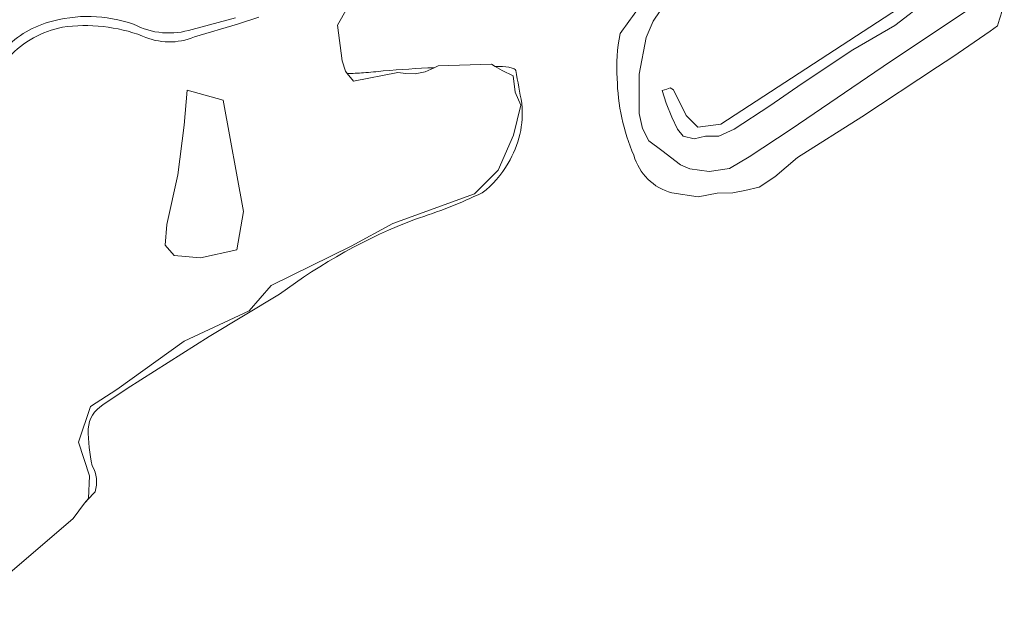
# Model space of a CAD drawing. Extents: x 184422 to 188298, y 343471 to 350189.
# Tile 305 of 513: x 186693 to 186940, y 347863 to 348015. Entities that reach past the tile are written whole.
import ezdxf

# ---------------------------------------------------------------- set-up
doc = ezdxf.new("R2010")
doc.units = 0
for name, color, linetype, lineweight in [('B-WA-GR-BOS_LOOF-GV', 252, 'Continuous', 13), ('B-WA-GR-GRAS-GV', 252, 'Continuous', 13), ('B-WA-OG-WATER_GREPPEL-GV', 252, 'Continuous', 18), ('B-WA-OG-WATER_MEER-GV', 252, 'Continuous', 18), ('B-WA-OG-WATER_SLOOT-GV', 252, 'Continuous', 18), ('B-WA-VH-ONVERHARD-GV', 252, 'Continuous', 18)]:
    doc.layers.add(name, color=color, linetype=linetype, lineweight=lineweight)

msp = doc.modelspace()

# ---------------------------------------------------------------- linework, layer by layer
at = {"layer": 'B-WA-GR-BOS_LOOF-GV', "flags": 128}
msp.add_lwpolyline([(186734.817, 347996.77), (186734.024, 347987.907), (186732.436, 347975.471), (186729.658, 347962.903), (186729.261, 347957.744), (186731.51, 347955.098), (186738.125, 347954.569), (186747.253, 347956.554), (186748.973, 347966.211), (186743.813, 347994.257)], close=True, dxfattribs=at)
msp.add_lwpolyline([(186734.817, 347996.77), (186734.024, 347987.907), (186732.436, 347975.471), (186729.658, 347962.903), (186729.261, 347957.744), (186731.51, 347955.098), (186738.125, 347954.569), (186747.253, 347956.554), (186748.973, 347966.211), (186743.813, 347994.257)], close=True, dxfattribs=at)
msp.add_lwpolyline([(186734.817, 347996.77), (186734.024, 347987.907), (186732.436, 347975.471), (186729.658, 347962.903), (186729.261, 347957.744), (186731.51, 347955.098), (186738.125, 347954.569), (186747.253, 347956.554), (186748.973, 347966.211), (186743.813, 347994.257)], close=True, dxfattribs=at)
at = {"layer": 'B-WA-GR-GRAS-GV', "flags": 128}
for points in [[(186860.844, 348027.24), (186852.019, 348014.116), (186850.284, 348010.021), (186848.535, 348000.782), (186848.535, 347990.854), (186849.355, 347987.12), (186850.927, 347983.976), (186854.191, 347981.53), (186858.944, 347977.969), (186861.289, 347976.943), (186866.127, 347976.312), (186871.232, 347977.041), (186876.191, 347979.99), (186886.765, 347986.945), (186911.745, 348003.985), (186935.098, 348019.577)], [(186860.844, 348027.24), (186852.019, 348014.116), (186850.284, 348010.021), (186848.535, 348000.782), (186848.535, 347990.854), (186849.355, 347987.12), (186850.927, 347983.976), (186854.191, 347981.53), (186858.944, 347977.969), (186861.289, 347976.943), (186866.127, 347976.312), (186871.232, 347977.041), (186876.191, 347979.99), (186886.765, 347986.945), (186911.745, 348003.985), (186935.098, 348019.577)], [(186860.844, 348027.24), (186852.019, 348014.116), (186850.284, 348010.021), (186848.535, 348000.782), (186848.535, 347990.854), (186849.355, 347987.12), (186850.927, 347983.976), (186854.191, 347981.53), (186858.944, 347977.969), (186861.289, 347976.943), (186866.127, 347976.312), (186871.232, 347977.041), (186876.191, 347979.99), (186886.765, 347986.945), (186911.745, 348003.985), (186935.098, 348019.577)], [(186684.213, 347870.238), (186706.113, 347888.941), (186708.983, 347892.738), (186709.913, 347893.968), (186710.178, 347899.657), (186707.4, 347908.124), (186710.443, 347917.12), (186717.057, 347921.353), (186733.99, 347933.524), (186750.395, 347941.197), (186755.951, 347947.547), (186776.059, 347957.468), (186786.498, 347963.19), (186807.098, 347970.681), (186813.052, 347976.634), (186816.921, 347985.465), (186818.707, 347993.005), (186817.318, 347996.28), (186816.822, 348000.348), (186814.044, 348001.737), (186812.3, 348002.738), (186811.342, 348003.288), (186797.927, 348002.891), (186796.943, 348002.418), (186794.696, 348001.34), (186792.133, 348000.907), (186789.831, 348000.986), (186787.751, 348001.241), (186776.638, 347999.058), (186775.063, 348000.969), (186774.591, 348001.542), (186773.797, 348004.161), (186772.57, 348013.147), (186777.151, 348021.178)], [(186684.213, 347870.238), (186706.113, 347888.941), (186708.983, 347892.738), (186709.913, 347893.968), (186710.178, 347899.657), (186707.4, 347908.124), (186710.443, 347917.12), (186717.057, 347921.353), (186733.99, 347933.524), (186750.395, 347941.197), (186755.951, 347947.547), (186776.059, 347957.468), (186786.498, 347963.19), (186807.098, 347970.681), (186813.052, 347976.634), (186816.921, 347985.465), (186818.707, 347993.005), (186817.318, 347996.28), (186816.822, 348000.348), (186814.044, 348001.737), (186812.3, 348002.738), (186811.342, 348003.288), (186797.927, 348002.891), (186796.943, 348002.418), (186794.696, 348001.34), (186792.133, 348000.907), (186789.831, 348000.986), (186787.751, 348001.241), (186776.638, 347999.058), (186775.063, 348000.969), (186774.591, 348001.542), (186773.797, 348004.161), (186772.57, 348013.147), (186777.151, 348021.178)], [(186684.213, 347870.238), (186706.113, 347888.941), (186708.983, 347892.738), (186709.913, 347893.968), (186710.178, 347899.657), (186707.4, 347908.124), (186710.443, 347917.12), (186717.057, 347921.353), (186733.99, 347933.524), (186750.395, 347941.197), (186755.951, 347947.547), (186776.059, 347957.468), (186786.498, 347963.19), (186807.098, 347970.681), (186813.052, 347976.634), (186816.921, 347985.465), (186818.707, 347993.005), (186817.318, 347996.28), (186816.822, 348000.348), (186814.044, 348001.737), (186812.3, 348002.738), (186811.342, 348003.288), (186797.927, 348002.891), (186796.943, 348002.418), (186794.696, 348001.34), (186792.133, 348000.907), (186789.831, 348000.986), (186787.751, 348001.241), (186776.638, 347999.058), (186775.063, 348000.969), (186774.591, 348001.542), (186773.797, 348004.161), (186772.57, 348013.147), (186777.151, 348021.178)], [(186921.198, 348019.405), (186912.88, 348013.008), (186902.324, 348006.929), (186889.528, 347998.452), (186881.37, 347992.854), (186872.413, 347986.936), (186868.575, 347985.176), (186865.216, 347985.176), (186862.337, 347984.537), (186859.617, 347985.176), (186858.178, 347986.936), (186856.738, 347989.975), (186855.299, 347993.494), (186854.339, 347996.693), (186855.459, 347997.013), (186856.313, 347997.322), (186857.187, 347996.836), (186860.362, 347990.354), (186863.272, 347987.443), (186869.093, 347988.237), (186920.952, 348022.104)], [(186921.198, 348019.405), (186912.88, 348013.008), (186902.324, 348006.929), (186889.528, 347998.452), (186881.37, 347992.854), (186872.413, 347986.936), (186868.575, 347985.176), (186865.216, 347985.176), (186862.337, 347984.537), (186859.617, 347985.176), (186858.178, 347986.936), (186856.738, 347989.975), (186855.299, 347993.494), (186854.339, 347996.693), (186855.459, 347997.013), (186856.313, 347997.322), (186857.187, 347996.836), (186860.362, 347990.354), (186863.272, 347987.443), (186869.093, 347988.237), (186920.952, 348022.104)], [(186921.198, 348019.405), (186912.88, 348013.008), (186902.324, 348006.929), (186889.528, 347998.452), (186881.37, 347992.854), (186872.413, 347986.936), (186868.575, 347985.176), (186865.216, 347985.176), (186862.337, 347984.537), (186859.617, 347985.176), (186858.178, 347986.936), (186856.738, 347989.975), (186855.299, 347993.494), (186854.339, 347996.693), (186855.459, 347997.013), (186856.313, 347997.322), (186857.187, 347996.836), (186860.362, 347990.354), (186863.272, 347987.443), (186869.093, 347988.237), (186920.952, 348022.104)], [(186736.069, 348012.058), (186746.966, 348014.979)], [(186736.069, 348012.058), (186746.966, 348014.979)], [(186736.069, 348012.058), (186746.966, 348014.979)], [(186752.816, 348015.128), (186747.472, 348013.356), (186736.598, 348010.173)], [(186752.816, 348015.128), (186747.472, 348013.356), (186736.598, 348010.173)], [(186752.816, 348015.128), (186747.472, 348013.356), (186736.598, 348010.173)]]:
    msp.add_lwpolyline(points, dxfattribs=at)
at = {"layer": 'B-WA-GR-GRAS-GV'}
for points in [[(186688.244, 348006.516, -0.1426592), (186699.877, 348013.849)], [(186688.244, 348006.516, -0.1426592), (186699.877, 348013.849)], [(186688.244, 348006.516, -0.1426592), (186699.877, 348013.849)], [(186699.877, 348013.849, -0.1598362), (186721.299, 348013.339)], [(186699.877, 348013.849, -0.1598362), (186721.299, 348013.339)], [(186699.877, 348013.849, -0.1598362), (186721.299, 348013.339)], [(186721.299, 348013.339, 0.1991252), (186736.069, 348012.058)], [(186721.299, 348013.339, 0.1991252), (186736.069, 348012.058)], [(186721.299, 348013.339, 0.1991252), (186736.069, 348012.058)], [(186703.395, 348012.606, 0.1577186), (186689.958, 348005.121)], [(186703.395, 348012.606, 0.1577186), (186689.958, 348005.121)], [(186703.395, 348012.606, 0.1577186), (186689.958, 348005.121)], [(186723.572, 348010.389, 0.1251401), (186703.395, 348012.606)], [(186723.572, 348010.389, 0.1251401), (186703.395, 348012.606)], [(186723.572, 348010.389, 0.1251401), (186703.395, 348012.606)], [(186736.598, 348010.173, -0.2114237), (186723.572, 348010.389)], [(186736.598, 348010.173, -0.2114237), (186723.572, 348010.389)], [(186736.598, 348010.173, -0.2114237), (186723.572, 348010.389)]]:
    msp.add_lwpolyline(points, format="xyb", dxfattribs=at)
at = {"layer": 'B-WA-GR-GRAS-GV', "flags": 128}
msp.add_lwpolyline([(186732.436, 347975.471), (186734.024, 347987.907), (186734.817, 347996.77), (186743.813, 347994.257), (186748.973, 347966.211), (186747.253, 347956.554), (186738.125, 347954.569), (186731.51, 347955.098), (186729.261, 347957.744), (186729.658, 347962.903)], close=True, dxfattribs=at)
msp.add_lwpolyline([(186732.436, 347975.471), (186734.024, 347987.907), (186734.817, 347996.77), (186743.813, 347994.257), (186748.973, 347966.211), (186747.253, 347956.554), (186738.125, 347954.569), (186731.51, 347955.098), (186729.261, 347957.744), (186729.658, 347962.903)], close=True, dxfattribs=at)
msp.add_lwpolyline([(186732.436, 347975.471), (186734.024, 347987.907), (186734.817, 347996.77), (186743.813, 347994.257), (186748.973, 347966.211), (186747.253, 347956.554), (186738.125, 347954.569), (186731.51, 347955.098), (186729.261, 347957.744), (186729.658, 347962.903)], close=True, dxfattribs=at)
at = {"layer": 'B-WA-OG-WATER_GREPPEL-GV', "flags": 128}
msp.add_lwpolyline([(186920.952, 348022.104), (186869.093, 347988.237), (186863.272, 347987.443), (186860.362, 347990.354), (186857.187, 347996.836), (186856.313, 347997.322), (186855.459, 347997.013), (186854.339, 347996.693), (186855.299, 347993.494), (186856.738, 347989.975), (186858.178, 347986.936), (186859.617, 347985.176), (186862.337, 347984.537), (186865.216, 347985.176), (186868.575, 347985.176), (186872.413, 347986.936), (186881.37, 347992.854), (186889.528, 347998.452), (186902.324, 348006.929), (186912.88, 348013.008), (186921.198, 348019.405)], dxfattribs=at)
msp.add_lwpolyline([(186920.952, 348022.104), (186869.093, 347988.237), (186863.272, 347987.443), (186860.362, 347990.354), (186857.187, 347996.836), (186856.313, 347997.322), (186855.459, 347997.013), (186854.339, 347996.693), (186855.299, 347993.494), (186856.738, 347989.975), (186858.178, 347986.936), (186859.617, 347985.176), (186862.337, 347984.537), (186865.216, 347985.176), (186868.575, 347985.176), (186872.413, 347986.936), (186881.37, 347992.854), (186889.528, 347998.452), (186902.324, 348006.929), (186912.88, 348013.008), (186921.198, 348019.405)], dxfattribs=at)
msp.add_lwpolyline([(186920.952, 348022.104), (186869.093, 347988.237), (186863.272, 347987.443), (186860.362, 347990.354), (186857.187, 347996.836), (186856.313, 347997.322), (186855.459, 347997.013), (186854.339, 347996.693), (186855.299, 347993.494), (186856.738, 347989.975), (186858.178, 347986.936), (186859.617, 347985.176), (186862.337, 347984.537), (186865.216, 347985.176), (186868.575, 347985.176), (186872.413, 347986.936), (186881.37, 347992.854), (186889.528, 347998.452), (186902.324, 348006.929), (186912.88, 348013.008), (186921.198, 348019.405)], dxfattribs=at)
at = {"layer": 'B-WA-OG-WATER_MEER-GV', "flags": 128}
for points in [[(186782.452, 348027.174), (186777.151, 348021.178), (186772.57, 348013.147), (186773.797, 348004.161), (186774.591, 348001.542), (186775.063, 348000.969)], [(186782.452, 348027.174), (186777.151, 348021.178), (186772.57, 348013.147), (186773.797, 348004.161), (186774.591, 348001.542), (186775.063, 348000.969)], [(186782.452, 348027.174), (186777.151, 348021.178), (186772.57, 348013.147), (186773.797, 348004.161), (186774.591, 348001.542), (186775.063, 348000.969)], [(186938.682, 348012.969), (186936.875, 348011.65), (186927.433, 348005.115), (186923.612, 348002.609), (186904.575, 347990.008), (186888.335, 347979.827), (186882.658, 347974.977), (186878.702, 347972.33), (186875.113, 347971.459), (186872.063, 347970.868), (186868.184, 347970.81), (186863.371, 347969.92), (186856.77, 347970.891)], [(186938.682, 348012.969), (186936.875, 348011.65), (186927.433, 348005.115), (186923.612, 348002.609), (186904.575, 347990.008), (186888.335, 347979.827), (186882.658, 347974.977), (186878.702, 347972.33), (186875.113, 347971.459), (186872.063, 347970.868), (186868.184, 347970.81), (186863.371, 347969.92), (186856.77, 347970.891)], [(186938.682, 348012.969), (186936.875, 348011.65), (186927.433, 348005.115), (186923.612, 348002.609), (186904.575, 347990.008), (186888.335, 347979.827), (186882.658, 347974.977), (186878.702, 347972.33), (186875.113, 347971.459), (186872.063, 347970.868), (186868.184, 347970.81), (186863.371, 347969.92), (186856.77, 347970.891)], [(186796.943, 348002.418), (186797.927, 348002.891), (186811.342, 348003.288), (186812.3, 348002.738), (186813.369, 348002.734)], [(186796.943, 348002.418), (186797.927, 348002.891), (186811.342, 348003.288), (186812.3, 348002.738), (186813.369, 348002.734)], [(186796.943, 348002.418), (186797.927, 348002.891), (186811.342, 348003.288), (186812.3, 348002.738), (186813.369, 348002.734)], [(186758.051, 347945.38), (186740.326, 347934.755), (186719.706, 347921.628), (186713.549, 347917.497)], [(186758.051, 347945.38), (186740.326, 347934.755), (186719.706, 347921.628), (186713.549, 347917.497)], [(186758.051, 347945.38), (186740.326, 347934.755), (186719.706, 347921.628), (186713.549, 347917.497)], [(186711.602, 347895.652), (186711.188, 347895.227), (186708.983, 347892.738), (186706.113, 347888.941), (186684.213, 347870.238), (186679.654, 347866.344), (186674.988, 347863.277), (186674.891, 347863.386)], [(186711.602, 347895.652), (186711.188, 347895.227), (186708.983, 347892.738), (186706.113, 347888.941), (186684.213, 347870.238), (186679.654, 347866.344), (186674.988, 347863.277), (186674.891, 347863.386)], [(186711.602, 347895.652), (186711.188, 347895.227), (186708.983, 347892.738), (186706.113, 347888.941), (186684.213, 347870.238), (186679.654, 347866.344), (186674.988, 347863.277), (186674.891, 347863.386)]]:
    msp.add_lwpolyline(points, dxfattribs=at)
at = {"layer": 'B-WA-OG-WATER_MEER-GV'}
for points in [[(186843.742, 348010.986, -0.0125021), (186850.916, 348020.686)], [(186843.742, 348010.986, -0.0125021), (186850.916, 348020.686)], [(186843.742, 348010.986, -0.0125021), (186850.916, 348020.686)], [(186940.404, 348019.595, -0.0449947), (186938.682, 348012.969)], [(186940.404, 348019.595, -0.0449947), (186938.682, 348012.969)], [(186940.404, 348019.595, -0.0449947), (186938.682, 348012.969)], [(186843.014, 347999.698, -0.0717676), (186843.742, 348010.986)], [(186843.014, 347999.698, -0.0717676), (186843.742, 348010.986)], [(186843.014, 347999.698, -0.0717676), (186843.742, 348010.986)], [(186775.063, 348000.969, 0.0325932), (186779.114, 348001.161)], [(186775.063, 348000.969, 0.0325932), (186779.114, 348001.161)], [(186775.063, 348000.969, 0.0325932), (186779.114, 348001.161)], [(186779.114, 348001.161, 0.0180087), (186784.141, 348001.616)], [(186779.114, 348001.161, 0.0180087), (186784.141, 348001.616)], [(186779.114, 348001.161, 0.0180087), (186784.141, 348001.616)], [(186784.141, 348001.616, -0.0095315), (186796.943, 348002.418)], [(186784.141, 348001.616, -0.0095315), (186796.943, 348002.418)], [(186784.141, 348001.616, -0.0095315), (186796.943, 348002.418)], [(186813.369, 348002.734, -0.0825645), (186816.52, 348002.3)], [(186813.369, 348002.734, -0.0825645), (186816.52, 348002.3)], [(186813.369, 348002.734, -0.0825645), (186816.52, 348002.3)], [(186816.52, 348002.3, -0.2369852), (186817.495, 348001.697)], [(186816.52, 348002.3, -0.2369852), (186817.495, 348001.697)], [(186816.52, 348002.3, -0.2369852), (186817.495, 348001.697)], [(186817.495, 348001.697, 0.0061243), (186818.995, 347993.42)], [(186817.495, 348001.697, 0.0061243), (186818.995, 347993.42)], [(186817.495, 348001.697, 0.0061243), (186818.995, 347993.42)], [(186847.174, 347980.359, -0.1004535), (186843.014, 347999.698)], [(186847.174, 347980.359, -0.1004535), (186843.014, 347999.698)], [(186847.174, 347980.359, -0.1004535), (186843.014, 347999.698)], [(186818.995, 347993.42, -0.1654091), (186815.522, 347978.388)], [(186818.995, 347993.42, -0.1654091), (186815.522, 347978.388)], [(186818.995, 347993.42, -0.1654091), (186815.522, 347978.388)], [(186856.77, 347970.891, -0.26343), (186847.174, 347980.359)], [(186856.77, 347970.891, -0.26343), (186847.174, 347980.359)], [(186856.77, 347970.891, -0.26343), (186847.174, 347980.359)], [(186815.522, 347978.388, -0.105789), (186809.004, 347970.9)], [(186815.522, 347978.388, -0.105789), (186809.004, 347970.9)], [(186815.522, 347978.388, -0.105789), (186809.004, 347970.9)], [(186809.004, 347970.9, -0.0341686), (186792.208, 347964.278)], [(186809.004, 347970.9, -0.0341686), (186792.208, 347964.278)], [(186809.004, 347970.9, -0.0341686), (186792.208, 347964.278)], [(186792.208, 347964.278, 0.0702133), (186758.051, 347945.38)], [(186792.208, 347964.278, 0.0702133), (186758.051, 347945.38)], [(186792.208, 347964.278, 0.0702133), (186758.051, 347945.38)], [(186713.549, 347917.497, 0.2469185), (186709.877, 347911.502)], [(186713.549, 347917.497, 0.2469185), (186709.877, 347911.502)], [(186713.549, 347917.497, 0.2469185), (186709.877, 347911.502)], [(186709.877, 347911.502, 0.0611636), (186710.905, 347902.157)], [(186709.877, 347911.502, 0.0611636), (186710.905, 347902.157)], [(186709.877, 347911.502, 0.0611636), (186710.905, 347902.157)], [(186710.905, 347902.157, -0.2169722), (186711.602, 347895.652)], [(186710.905, 347902.157, -0.2169722), (186711.602, 347895.652)], [(186710.905, 347902.157, -0.2169722), (186711.602, 347895.652)]]:
    msp.add_lwpolyline(points, format="xyb", dxfattribs=at)
at = {"layer": 'B-WA-OG-WATER_SLOOT-GV', "flags": 128}
for points in [[(186935.098, 348019.577), (186911.745, 348003.985), (186886.765, 347986.945), (186876.191, 347979.99), (186871.232, 347977.041), (186866.127, 347976.312), (186861.289, 347976.943), (186858.944, 347977.969), (186854.191, 347981.53), (186850.927, 347983.976), (186849.355, 347987.12), (186848.535, 347990.854), (186848.535, 348000.782), (186850.284, 348010.021), (186852.019, 348014.116), (186860.844, 348027.24)], [(186935.098, 348019.577), (186911.745, 348003.985), (186886.765, 347986.945), (186876.191, 347979.99), (186871.232, 347977.041), (186866.127, 347976.312), (186861.289, 347976.943), (186858.944, 347977.969), (186854.191, 347981.53), (186850.927, 347983.976), (186849.355, 347987.12), (186848.535, 347990.854), (186848.535, 348000.782), (186850.284, 348010.021), (186852.019, 348014.116), (186860.844, 348027.24)], [(186935.098, 348019.577), (186911.745, 348003.985), (186886.765, 347986.945), (186876.191, 347979.99), (186871.232, 347977.041), (186866.127, 347976.312), (186861.289, 347976.943), (186858.944, 347977.969), (186854.191, 347981.53), (186850.927, 347983.976), (186849.355, 347987.12), (186848.535, 347990.854), (186848.535, 348000.782), (186850.284, 348010.021), (186852.019, 348014.116), (186860.844, 348027.24)], [(186856.77, 347970.891), (186863.371, 347969.92), (186868.184, 347970.81), (186872.063, 347970.868), (186875.113, 347971.459), (186878.702, 347972.33), (186882.658, 347974.977), (186888.335, 347979.827), (186904.575, 347990.008), (186923.612, 348002.609), (186927.433, 348005.115), (186936.875, 348011.65), (186938.682, 348012.969)], [(186856.77, 347970.891), (186863.371, 347969.92), (186868.184, 347970.81), (186872.063, 347970.868), (186875.113, 347971.459), (186878.702, 347972.33), (186882.658, 347974.977), (186888.335, 347979.827), (186904.575, 347990.008), (186923.612, 348002.609), (186927.433, 348005.115), (186936.875, 348011.65), (186938.682, 348012.969)], [(186856.77, 347970.891), (186863.371, 347969.92), (186868.184, 347970.81), (186872.063, 347970.868), (186875.113, 347971.459), (186878.702, 347972.33), (186882.658, 347974.977), (186888.335, 347979.827), (186904.575, 347990.008), (186923.612, 348002.609), (186927.433, 348005.115), (186936.875, 348011.65), (186938.682, 348012.969)], [(186813.369, 348002.734), (186812.3, 348002.738), (186814.044, 348001.737), (186816.822, 348000.348), (186817.318, 347996.28), (186818.707, 347993.005), (186816.921, 347985.465), (186813.052, 347976.634), (186807.098, 347970.681), (186786.498, 347963.19), (186776.059, 347957.468), (186755.951, 347947.547), (186750.395, 347941.197), (186733.99, 347933.524), (186717.057, 347921.353), (186710.443, 347917.12), (186707.4, 347908.124), (186710.178, 347899.657), (186709.913, 347893.968), (186708.983, 347892.738), (186711.188, 347895.227), (186711.602, 347895.652)], [(186813.369, 348002.734), (186812.3, 348002.738), (186814.044, 348001.737), (186816.822, 348000.348), (186817.318, 347996.28), (186818.707, 347993.005), (186816.921, 347985.465), (186813.052, 347976.634), (186807.098, 347970.681), (186786.498, 347963.19), (186776.059, 347957.468), (186755.951, 347947.547), (186750.395, 347941.197), (186733.99, 347933.524), (186717.057, 347921.353), (186710.443, 347917.12), (186707.4, 347908.124), (186710.178, 347899.657), (186709.913, 347893.968), (186708.983, 347892.738), (186711.188, 347895.227), (186711.602, 347895.652)], [(186813.369, 348002.734), (186812.3, 348002.738), (186814.044, 348001.737), (186816.822, 348000.348), (186817.318, 347996.28), (186818.707, 347993.005), (186816.921, 347985.465), (186813.052, 347976.634), (186807.098, 347970.681), (186786.498, 347963.19), (186776.059, 347957.468), (186755.951, 347947.547), (186750.395, 347941.197), (186733.99, 347933.524), (186717.057, 347921.353), (186710.443, 347917.12), (186707.4, 347908.124), (186710.178, 347899.657), (186709.913, 347893.968), (186708.983, 347892.738), (186711.188, 347895.227), (186711.602, 347895.652)], [(186775.063, 348000.969), (186776.638, 347999.058), (186787.751, 348001.241), (186789.831, 348000.986), (186792.133, 348000.907), (186794.696, 348001.34), (186796.943, 348002.418)], [(186775.063, 348000.969), (186776.638, 347999.058), (186787.751, 348001.241), (186789.831, 348000.986), (186792.133, 348000.907), (186794.696, 348001.34), (186796.943, 348002.418)], [(186775.063, 348000.969), (186776.638, 347999.058), (186787.751, 348001.241), (186789.831, 348000.986), (186792.133, 348000.907), (186794.696, 348001.34), (186796.943, 348002.418)], [(186713.549, 347917.497), (186719.706, 347921.628), (186740.326, 347934.755), (186758.051, 347945.38)], [(186713.549, 347917.497), (186719.706, 347921.628), (186740.326, 347934.755), (186758.051, 347945.38)], [(186713.549, 347917.497), (186719.706, 347921.628), (186740.326, 347934.755), (186758.051, 347945.38)]]:
    msp.add_lwpolyline(points, dxfattribs=at)
at = {"layer": 'B-WA-OG-WATER_SLOOT-GV'}
for points in [[(186850.916, 348020.686, 0.0125021), (186843.742, 348010.986)], [(186850.916, 348020.686, 0.0125021), (186843.742, 348010.986)], [(186850.916, 348020.686, 0.0125021), (186843.742, 348010.986)], [(186938.682, 348012.969, 0.0449947), (186940.404, 348019.595)], [(186938.682, 348012.969, 0.0449947), (186940.404, 348019.595)], [(186938.682, 348012.969, 0.0449947), (186940.404, 348019.595)], [(186843.742, 348010.986, 0.0717676), (186843.014, 347999.698)], [(186843.742, 348010.986, 0.0717676), (186843.014, 347999.698)], [(186843.742, 348010.986, 0.0717676), (186843.014, 347999.698)], [(186779.114, 348001.161, -0.0325932), (186775.063, 348000.969)], [(186779.114, 348001.161, -0.0325932), (186775.063, 348000.969)], [(186779.114, 348001.161, -0.0325932), (186775.063, 348000.969)], [(186784.141, 348001.616, -0.0180087), (186779.114, 348001.161)], [(186784.141, 348001.616, -0.0180087), (186779.114, 348001.161)], [(186784.141, 348001.616, -0.0180087), (186779.114, 348001.161)], [(186796.943, 348002.418, 0.0095315), (186784.141, 348001.616)], [(186796.943, 348002.418, 0.0095315), (186784.141, 348001.616)], [(186796.943, 348002.418, 0.0095315), (186784.141, 348001.616)], [(186816.52, 348002.3, 0.0825645), (186813.369, 348002.734)], [(186816.52, 348002.3, 0.0825645), (186813.369, 348002.734)], [(186816.52, 348002.3, 0.0825645), (186813.369, 348002.734)], [(186817.495, 348001.697, 0.2369852), (186816.52, 348002.3)], [(186817.495, 348001.697, 0.2369852), (186816.52, 348002.3)], [(186817.495, 348001.697, 0.2369852), (186816.52, 348002.3)], [(186818.995, 347993.42, -0.0061243), (186817.495, 348001.697)], [(186818.995, 347993.42, -0.0061243), (186817.495, 348001.697)], [(186818.995, 347993.42, -0.0061243), (186817.495, 348001.697)], [(186843.014, 347999.698, 0.1004535), (186847.174, 347980.359)], [(186843.014, 347999.698, 0.1004535), (186847.174, 347980.359)], [(186843.014, 347999.698, 0.1004535), (186847.174, 347980.359)], [(186815.522, 347978.388, 0.1654091), (186818.995, 347993.42)], [(186815.522, 347978.388, 0.1654091), (186818.995, 347993.42)], [(186815.522, 347978.388, 0.1654091), (186818.995, 347993.42)], [(186847.174, 347980.359, 0.26343), (186856.77, 347970.891)], [(186847.174, 347980.359, 0.26343), (186856.77, 347970.891)], [(186847.174, 347980.359, 0.26343), (186856.77, 347970.891)], [(186809.004, 347970.9, 0.105789), (186815.522, 347978.388)], [(186809.004, 347970.9, 0.105789), (186815.522, 347978.388)], [(186809.004, 347970.9, 0.105789), (186815.522, 347978.388)], [(186792.208, 347964.278, 0.0341686), (186809.004, 347970.9)], [(186792.208, 347964.278, 0.0341686), (186809.004, 347970.9)], [(186792.208, 347964.278, 0.0341686), (186809.004, 347970.9)], [(186758.051, 347945.38, -0.0702133), (186792.208, 347964.278)], [(186758.051, 347945.38, -0.0702133), (186792.208, 347964.278)], [(186758.051, 347945.38, -0.0702133), (186792.208, 347964.278)], [(186709.877, 347911.502, -0.2469185), (186713.549, 347917.497)], [(186709.877, 347911.502, -0.2469185), (186713.549, 347917.497)], [(186709.877, 347911.502, -0.2469185), (186713.549, 347917.497)], [(186710.905, 347902.157, -0.0611636), (186709.877, 347911.502)], [(186710.905, 347902.157, -0.0611636), (186709.877, 347911.502)], [(186710.905, 347902.157, -0.0611636), (186709.877, 347911.502)], [(186711.602, 347895.652, 0.2169722), (186710.905, 347902.157)], [(186711.602, 347895.652, 0.2169722), (186710.905, 347902.157)], [(186711.602, 347895.652, 0.2169722), (186710.905, 347902.157)]]:
    msp.add_lwpolyline(points, format="xyb", dxfattribs=at)
at = {"layer": 'B-WA-VH-ONVERHARD-GV'}
for points in [[(186699.877, 348013.849, 0.1426592), (186688.244, 348006.516)], [(186699.877, 348013.849, 0.1426592), (186688.244, 348006.516)], [(186699.877, 348013.849, 0.1426592), (186688.244, 348006.516)], [(186721.299, 348013.339, 0.1598362), (186699.877, 348013.849)], [(186721.299, 348013.339, 0.1598362), (186699.877, 348013.849)], [(186721.299, 348013.339, 0.1598362), (186699.877, 348013.849)], [(186736.069, 348012.058, -0.1991252), (186721.299, 348013.339)], [(186736.069, 348012.058, -0.1991252), (186721.299, 348013.339)], [(186736.069, 348012.058, -0.1991252), (186721.299, 348013.339)], [(186689.958, 348005.121, -0.1577186), (186703.395, 348012.606)], [(186689.958, 348005.121, -0.1577186), (186703.395, 348012.606)], [(186689.958, 348005.121, -0.1577186), (186703.395, 348012.606)], [(186703.395, 348012.606, -0.1251401), (186723.572, 348010.389)], [(186703.395, 348012.606, -0.1251401), (186723.572, 348010.389)], [(186703.395, 348012.606, -0.1251401), (186723.572, 348010.389)], [(186723.572, 348010.389, 0.2114237), (186736.598, 348010.173)], [(186723.572, 348010.389, 0.2114237), (186736.598, 348010.173)], [(186723.572, 348010.389, 0.2114237), (186736.598, 348010.173)]]:
    msp.add_lwpolyline(points, format="xyb", dxfattribs=at)
at = {"layer": 'B-WA-VH-ONVERHARD-GV', "flags": 128}
for points in [[(186746.966, 348014.979), (186736.069, 348012.058)], [(186746.966, 348014.979), (186736.069, 348012.058)], [(186746.966, 348014.979), (186736.069, 348012.058)], [(186736.598, 348010.173), (186747.472, 348013.356), (186752.816, 348015.128)], [(186736.598, 348010.173), (186747.472, 348013.356), (186752.816, 348015.128)], [(186736.598, 348010.173), (186747.472, 348013.356), (186752.816, 348015.128)]]:
    msp.add_lwpolyline(points, dxfattribs=at)

doc.saveas('drawing.dxf')
